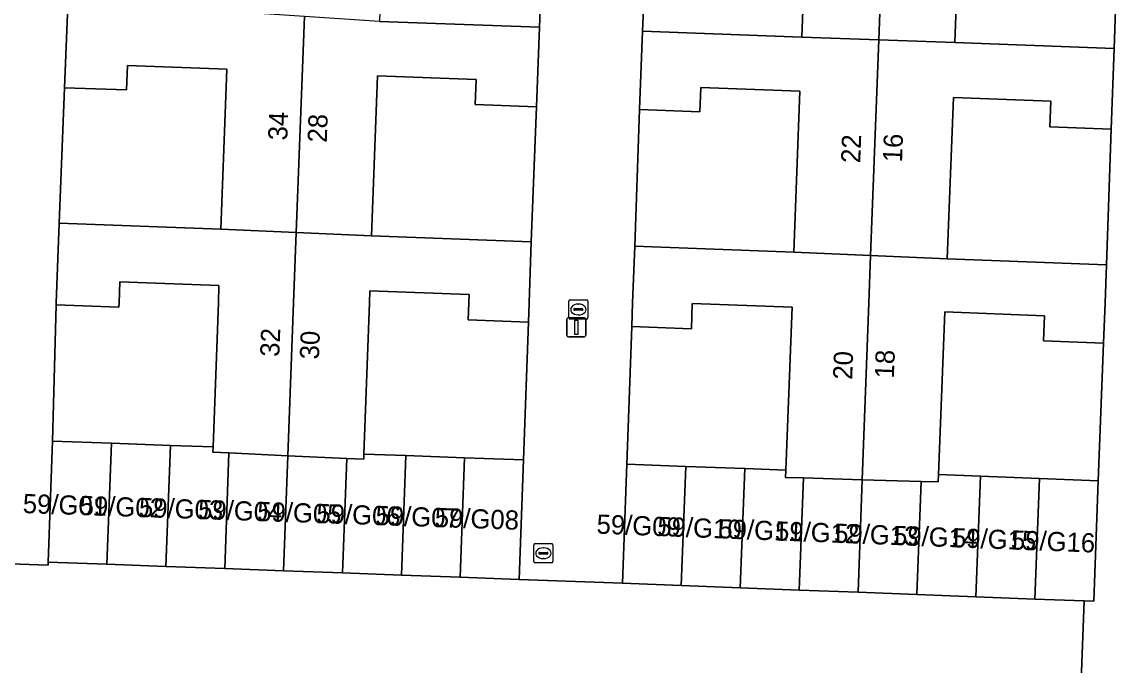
# Model space of a CAD drawing. Extents: x 160786 to 161429, y 386828 to 387485.
# Drawn here: x 161176.3 to 161233.7, y 387231.1 to 387264.6 of the extents above; entities that cross this region are included whole.
import ezdxf

# ---------------------------------------------------------------- set-up
doc = ezdxf.new("R2010")
doc.units = 0
for name, color, linetype in [('IMGEO_Brandkraan', 7, 'Continuous'), ('IMGEO_Erf', 7, 'Continuous'), ('IMGEO_Kolk', 7, 'Continuous'), ('IMGEO_Lichtmast', 7, 'Continuous'), ('IMGEO_Muur', 7, 'Continuous'), ('IMGEO_Pand', 7, 'Continuous'), ('IMGEO_Pand_nummerreeks', 7, 'Continuous'), ('IMGEO_Rijbaan_lokaal_open', 7, 'Continuous'), ('IMGEO_Voetpad_open', 7, 'Continuous')]:
    doc.layers.add(name, color=color, linetype=linetype)

msp = doc.modelspace()

# ---------------------------------------------------------------- linework, layer by layer
at = {"layer": 'IMGEO_Brandkraan'}
for p, q in [((161203.02, 387236.522), (161203.02, 387237.374)), ((161203.095, 387237.448), (161203.947, 387237.448)), ((161203.322, 387236.991), (161203.72, 387236.991)), ((161203.508, 387237.228), (161203.533, 387237.228)), ((161204.021, 387237.374), (161204.021, 387236.522)), ((161203.947, 387236.448), (161203.095, 387236.448)), ((161203.279, 387236.942), (161203.279, 387236.954)), ((161203.717, 387236.905), (161203.319, 387236.905)), ((161203.531, 387236.668), (161203.506, 387236.668)), ((161203.763, 387236.954), (161203.763, 387236.942))]:
    msp.add_line(p, q, dxfattribs=at)
for points in [[(161203.02, 387236.522), (161203.02, 387237.374)], [(161203.095, 387237.448), (161203.947, 387237.448)], [(161204.021, 387237.374), (161204.021, 387236.522)], [(161203.947, 387236.448), (161203.095, 387236.448)]]:
    msp.add_lwpolyline(points, dxfattribs=at)
for centre, radius, start, end in [((161203.097, 387237.372), 0.0765, 91.55205, 178.44795), ((161203.097, 387237.372), 0.0765, 91.55205, 178.44795), ((161203.319, 387236.951), 0.0403, 85.87752, 175.75265), ((161203.724, 387236.953), 0.0386, 1.73085, 96.63898), ((161203.945, 387237.372), 0.0765, 1.55205, 88.44795), ((161203.945, 387237.372), 0.0765, 1.55205, 88.44795), ((161203.097, 387236.524), 0.0765, 181.55205, 268.44795), ((161203.097, 387236.524), 0.0765, 181.55205, 268.44795), ((161203.316, 387236.941), 0.0366, 178.93798, 274.71019), ((161203.72, 387236.948), 0.043, 264.86636, 352.45326), ((161203.945, 387236.524), 0.0765, 271.55205, 358.44795), ((161203.945, 387236.524), 0.0765, 271.55205, 358.44795)]:
    msp.add_arc(centre, radius, start, end, dxfattribs=at)
for centre, major_axis, ratio, start_param, end_param in [((161203.507, 387236.948), (-0.387, 0.002), 0.722429, 4.712389, 7.853982), ((161203.532, 387236.948), (-0.39, 0.002), 0.717154, 1.570796, 4.712389)]:
    msp.add_ellipse(centre, major_axis=major_axis, ratio=ratio, start_param=start_param, end_param=end_param, dxfattribs=at)
at = {"layer": 'IMGEO_Erf'}
for points in [[(161203.604, 387271.548), (161200.434, 387271.665), (161200.481, 387272.924), (161195.282, 387273.116), (161194.971, 387264.673), (161203.32, 387264.366)], [(161208.693, 387264.163), (161216.986, 387263.847), (161217.307, 387272.247), (161212.139, 387272.444), (161212.092, 387271.194), (161209, 387271.312)], [(161233.524, 387270.355), (161230.298, 387270.478), (161230.346, 387271.753), (161225.29, 387271.946), (161224.971, 387263.578), (161233.272, 387263.261)], [(161178.282, 387254.158), (161186.707, 387253.847), (161187.014, 387262.187), (161181.842, 387262.378), (161181.795, 387261.097), (161178.566, 387261.216)], [(161203.167, 387260.218), (161199.971, 387260.336), (161200.02, 387261.65), (161194.866, 387261.84), (161194.559, 387253.493), (161202.892, 387253.186)], [(161208.287, 387252.962), (161216.574, 387252.646), (161216.893, 387261.03), (161211.726, 387261.227), (161211.677, 387259.962), (161208.537, 387260.082)], [(161233.112, 387259.06), (161229.928, 387259.181), (161229.979, 387260.512), (161224.893, 387260.706), (161224.572, 387252.302), (161232.882, 387251.985)], [(161177.936, 387242.793), (161181.005, 387242.68), (161184.075, 387242.567), (161186.3, 387242.485), (161186.578, 387250), (161186.611, 387250.902), (161181.444, 387251.092), (161181.403, 387250), (161181.395, 387249.775), (161178.125, 387249.896)], [(161202.738, 387248.999), (161199.601, 387249.115), (161199.634, 387250), (161199.65, 387250.429), (161194.476, 387250.62), (161194.453, 387250), (161194.163, 387242.117), (161196.348, 387242.037), (161199.417, 387241.924), (161202.486, 387241.811)], [(161207.876, 387241.591), (161210.947, 387241.474), (161214.019, 387241.357), (161216.159, 387241.275), (161216.482, 387249.769), (161211.285, 387249.968), (161211.234, 387248.643), (161208.127, 387248.761)], [(161232.726, 387247.901), (161229.592, 387248.02), (161229.641, 387249.325), (161224.446, 387249.524), (161224.122, 387241.046), (161226.308, 387240.963), (161229.379, 387240.846), (161232.45, 387240.729)]]:
    msp.add_lwpolyline(points, close=True, dxfattribs=at)
at = {"layer": 'IMGEO_Kolk'}
for p, q in [((161204.844, 387249.228), (161204.844, 387250.08)), ((161204.919, 387250.154), (161205.771, 387250.154)), ((161205.103, 387249.648), (161205.103, 387249.66)), ((161205.541, 387249.611), (161205.143, 387249.611)), ((161205.146, 387249.697), (161205.544, 387249.697)), ((161205.332, 387249.934), (161205.357, 387249.934)), ((161205.587, 387249.66), (161205.587, 387249.648)), ((161205.845, 387250.08), (161205.845, 387249.228)), ((161205.771, 387249.154), (161204.919, 387249.154)), ((161205.355, 387249.374), (161205.33, 387249.374))]:
    msp.add_line(p, q, dxfattribs=at)
for points in [[(161204.844, 387249.228), (161204.844, 387250.08)], [(161204.919, 387250.154), (161205.771, 387250.154)], [(161205.845, 387250.08), (161205.845, 387249.228)], [(161205.771, 387249.154), (161204.919, 387249.154)]]:
    msp.add_lwpolyline(points, dxfattribs=at)
for centre, radius, start, end in [((161204.921, 387250.078), 0.0765, 91.55205, 178.44795), ((161204.921, 387250.078), 0.0765, 91.55205, 178.44795), ((161205.143, 387249.657), 0.0403, 85.87752, 175.75265), ((161205.14, 387249.647), 0.0366, 178.93798, 274.71019), ((161205.544, 387249.654), 0.043, 264.86636, 352.45326), ((161205.548, 387249.659), 0.0386, 1.73085, 96.63898), ((161205.769, 387250.078), 0.0765, 1.55205, 88.44795), ((161205.769, 387250.078), 0.0765, 1.55205, 88.44795), ((161204.921, 387249.23), 0.0765, 181.55205, 268.44795), ((161204.921, 387249.23), 0.0765, 181.55205, 268.44795), ((161205.769, 387249.23), 0.0765, 271.55205, 358.44795), ((161205.769, 387249.23), 0.0765, 271.55205, 358.44795)]:
    msp.add_arc(centre, radius, start, end, dxfattribs=at)
for centre, major_axis, ratio, start_param, end_param in [((161205.331, 387249.654), (-0.387, 0.002), 0.722429, 4.712389, 7.853982), ((161205.356, 387249.654), (-0.39, 0.002), 0.717154, 1.570796, 4.712389)]:
    msp.add_ellipse(centre, major_axis=major_axis, ratio=ratio, start_param=start_param, end_param=end_param, dxfattribs=at)
at = {"layer": 'IMGEO_Lichtmast'}
for p, q in [((161204.742, 387248.323), (161204.742, 387249.123)), ((161204.742, 387249.123), (161204.742, 387248.323)), ((161204.842, 387249.223), (161205.632, 387249.223)), ((161205.632, 387249.223), (161204.842, 387249.223)), ((161205.732, 387249.123), (161205.732, 387248.323)), ((161205.732, 387248.323), (161205.732, 387249.123)), ((161205.632, 387248.223), (161204.842, 387248.223)), ((161204.842, 387248.223), (161205.632, 387248.223))]:
    msp.add_line(p, q, dxfattribs=at)
msp.add_lwpolyline([(161205.162, 387249.098), (161205.312, 387249.098), (161205.312, 387248.348), (161205.162, 387248.348), (161205.162, 387249.098)], dxfattribs=at)
for centre, start, end in [((161204.842, 387249.123), 90, 180), ((161204.842, 387249.123), 90, 180), ((161205.632, 387249.123), 0, 90), ((161205.632, 387249.123), 360, 90), ((161204.842, 387248.323), 180, 270), ((161204.842, 387248.323), 180, 270), ((161205.632, 387248.323), 270, 0), ((161205.632, 387248.323), 270, 0)]:
    msp.add_arc(centre, 0.1, start, end, dxfattribs=at)
at = {"layer": 'IMGEO_Muur'}
for points in [[(161203.32, 387264.366), (161203.604, 387271.548)], [(161209, 387271.312), (161208.693, 387264.163)], [(161233.272, 387263.261), (161233.524, 387270.355)], [(161178.566, 387261.216), (161178.282, 387254.158)], [(161202.892, 387253.186), (161203.167, 387260.218)], [(161208.537, 387260.082), (161208.287, 387252.962)], [(161232.882, 387251.985), (161233.112, 387259.06)], [(161178.125, 387249.896), (161177.936, 387242.793)], [(161202.486, 387241.811), (161202.738, 387248.999)], [(161208.127, 387248.761), (161207.876, 387241.591)], [(161232.45, 387240.729), (161232.726, 387247.901)]]:
    msp.add_lwpolyline(points, dxfattribs=at)
at = {"layer": 'IMGEO_Pand'}
for points in [[(161209, 387271.312), (161212.092, 387271.194), (161212.139, 387272.444), (161217.307, 387272.247), (161216.986, 387263.847), (161221.001, 387263.712), (161221.422, 387275.016), (161209.159, 387275.484)], [(161233.684, 387274.549), (161221.422, 387275.016), (161221.001, 387263.712), (161224.971, 387263.578), (161225.29, 387271.946), (161230.346, 387271.753), (161230.298, 387270.478), (161233.524, 387270.355)], [(161178.566, 387261.216), (161181.795, 387261.097), (161181.842, 387262.378), (161187.014, 387262.187), (161186.707, 387253.847), (161190.639, 387253.67), (161191.064, 387264.932), (161187.135, 387265.192), (161178.724, 387265.502)], [(161203.32, 387264.366), (161194.971, 387264.673), (161191.064, 387264.932), (161190.639, 387253.67), (161194.559, 387253.493), (161194.866, 387261.84), (161200.02, 387261.65), (161199.971, 387260.336), (161203.167, 387260.218)], [(161208.537, 387260.082), (161211.677, 387259.962), (161211.726, 387261.227), (161216.893, 387261.03), (161216.574, 387252.646), (161220.582, 387252.472), (161221.001, 387263.712), (161216.986, 387263.847), (161208.693, 387264.163)], [(161233.272, 387263.261), (161224.971, 387263.578), (161221.001, 387263.712), (161220.582, 387252.472), (161224.572, 387252.302), (161224.893, 387260.706), (161229.979, 387260.512), (161229.928, 387259.181), (161233.112, 387259.06)], [(161178.129, 387250), (161178.125, 387249.896), (161181.395, 387249.775), (161181.403, 387250), (161181.444, 387251.092), (161186.611, 387250.902), (161186.578, 387250), (161186.3, 387242.485), (161186.29, 387242.215), (161187.133, 387242.175), (161190.199, 387242.031), (161190.5, 387250), (161190.639, 387253.67), (161186.707, 387253.847), (161178.282, 387254.158)], [(161194.163, 387242.117), (161194.453, 387250), (161194.476, 387250.62), (161199.65, 387250.429), (161199.634, 387250), (161199.601, 387249.115), (161202.738, 387248.999), (161202.775, 387250), (161202.892, 387253.186), (161194.559, 387253.493), (161190.639, 387253.67), (161190.5, 387250), (161190.199, 387242.031), (161193.269, 387241.887), (161194.155, 387241.845)], [(161208.174, 387250), (161208.127, 387248.761), (161211.234, 387248.643), (161211.285, 387249.968), (161216.482, 387249.769), (161216.159, 387241.275), (161216.145, 387240.897), (161217.076, 387240.87), (161220.147, 387240.781), (161220.49, 387250), (161220.582, 387252.472), (161216.574, 387252.646), (161208.287, 387252.962)], [(161232.806, 387250), (161232.882, 387251.985), (161224.572, 387252.302), (161220.582, 387252.472), (161220.49, 387250), (161220.147, 387240.781), (161223.221, 387240.692), (161224.106, 387240.667), (161224.122, 387241.046), (161224.446, 387249.524), (161229.641, 387249.325), (161229.592, 387248.02), (161232.726, 387247.901)], [(161177.704, 387236.483), (161180.773, 387236.37), (161181.005, 387242.68), (161177.936, 387242.793)], [(161184.075, 387242.567), (161181.005, 387242.68), (161180.773, 387236.37), (161183.842, 387236.257)], [(161183.842, 387236.257), (161186.911, 387236.144), (161187.133, 387242.175), (161186.29, 387242.215), (161186.3, 387242.485), (161184.075, 387242.567)], [(161190.199, 387242.031), (161187.133, 387242.175), (161186.911, 387236.144), (161189.98, 387236.031)], [(161190.199, 387242.031), (161189.98, 387236.031), (161193.05, 387235.918), (161193.269, 387241.887)], [(161194.155, 387241.845), (161193.269, 387241.887), (161193.05, 387235.918), (161196.119, 387235.805), (161196.348, 387242.037), (161194.163, 387242.117)], [(161199.417, 387241.924), (161196.348, 387242.037), (161196.119, 387235.805), (161199.188, 387235.692)], [(161202.257, 387235.579), (161202.486, 387241.811), (161199.417, 387241.924), (161199.188, 387235.692)], [(161207.639, 387235.379), (161210.711, 387235.262), (161210.947, 387241.474), (161207.876, 387241.591)], [(161214.019, 387241.357), (161210.947, 387241.474), (161210.711, 387235.262), (161213.782, 387235.145)], [(161213.782, 387235.145), (161216.854, 387235.028), (161217.076, 387240.87), (161216.145, 387240.897), (161216.159, 387241.275), (161214.019, 387241.357)], [(161226.308, 387240.963), (161224.122, 387241.046), (161224.106, 387240.667), (161223.221, 387240.692), (161222.996, 387234.793), (161226.068, 387234.676)], [(161216.854, 387235.028), (161219.925, 387234.91), (161220.147, 387240.781), (161217.076, 387240.87)], [(161223.221, 387240.692), (161220.147, 387240.781), (161219.925, 387234.91), (161222.996, 387234.793)], [(161226.068, 387234.676), (161229.14, 387234.559), (161229.379, 387240.846), (161226.308, 387240.963)], [(161232.45, 387240.729), (161229.379, 387240.846), (161229.14, 387234.559), (161231.716, 387234.461), (161232.211, 387234.442)]]:
    msp.add_lwpolyline(points, close=True, dxfattribs=at)
at = {"layer": 'IMGEO_Rijbaan_lokaal_open'}
msp.add_lwpolyline([(161231.242, 387222.012), (161231.716, 387234.461), (161229.14, 387234.559), (161226.068, 387234.676), (161222.996, 387234.793), (161219.925, 387234.91), (161216.854, 387235.028), (161213.782, 387235.145), (161210.711, 387235.262), (161207.639, 387235.379), (161202.257, 387235.579), (161199.188, 387235.692), (161196.119, 387235.805), (161193.05, 387235.918), (161189.98, 387236.031), (161186.911, 387236.144), (161183.842, 387236.257), (161180.773, 387236.37), (161177.704, 387236.483), (161177.698, 387236.325), (161173.243, 387236.489)], dxfattribs=at)
at = {"layer": 'IMGEO_Voetpad_open'}
for points in [[(161171.366, 387280.761), (161171.423, 387280.284), (161171.353, 387278.449), (161171.292, 387276.874), (161170.226, 387250), (161169.709, 387236.985), (161169.695, 387236.621), (161172.518, 387236.516), (161173.243, 387236.489), (161177.698, 387236.325), (161177.704, 387236.483), (161177.936, 387242.793), (161178.125, 387249.896), (161178.129, 387250), (161178.282, 387254.158), (161178.566, 387261.216)], [(161203.604, 387271.548), (161203.32, 387264.366), (161203.167, 387260.218), (161202.892, 387253.186), (161202.775, 387250), (161202.738, 387248.999), (161202.486, 387241.811), (161202.257, 387235.579), (161207.639, 387235.379), (161207.876, 387241.591), (161208.127, 387248.761), (161208.174, 387250), (161208.287, 387252.962), (161208.537, 387260.082), (161208.693, 387264.163), (161209, 387271.312)], [(161233.524, 387270.355), (161233.272, 387263.261), (161233.112, 387259.06), (161232.882, 387251.985), (161232.806, 387250), (161232.726, 387247.901), (161232.45, 387240.729), (161232.211, 387234.442), (161231.716, 387234.461), (161231.242, 387222.012)], [(161178.566, 387261.216), (161178.724, 387265.502)]]:
    msp.add_lwpolyline(points, dxfattribs=at)

# ---------------------------------------------------------------- texts
at = {"layer": 'IMGEO_Pand_nummerreeks'}
for s, rotation, p in [('34', 87.89374, (161190.169, 387258.456)), ('28', 87.92901, (161192.228, 387258.341)), ('22', 87.8716, (161220.036, 387257.272)), ('16', 87.8337, (161222.216, 387257.316)), ('32', 87.89374, (161189.754, 387247.175)), ('30', 87.92901, (161191.819, 387247.038)), ('20', 87.8716, (161219.616, 387245.979)), ('18', 87.8337, (161221.789, 387246.046)), ('59/G01', 358.06507, (161176.372, 387239.042)), ('59/G02', 358.06507, (161179.338, 387238.941)), ('59/G03', 358.06507, (161182.428, 387238.837)), ('59/G04', 358.06507, (161185.511, 387238.733)), ('59/G05', 358.06507, (161188.595, 387238.629)), ('59/G06', 358.06507, (161191.678, 387238.524)), ('59/G07', 358.06507, (161194.761, 387238.42)), ('59/G08', 358.06507, (161197.848, 387238.316)), ('59/G09', 357.81576, (161206.281, 387237.97)), ('59/G10', 357.81576, (161209.45, 387237.849)), ('59/G11', 357.81576, (161212.63, 387237.728)), ('59/G12', 357.81576, (161215.585, 387237.615)), ('59/G13', 357.81576, (161218.664, 387237.498)), ('59/G14', 357.81576, (161221.736, 387237.381)), ('59/G15', 357.81576, (161224.808, 387237.263)), ('59/G16', 357.81703, (161227.881, 387237.146))]:
    msp.add_text(s, height=1, rotation=rotation, dxfattribs=at).set_placement(p)

doc.saveas('drawing.dxf')
